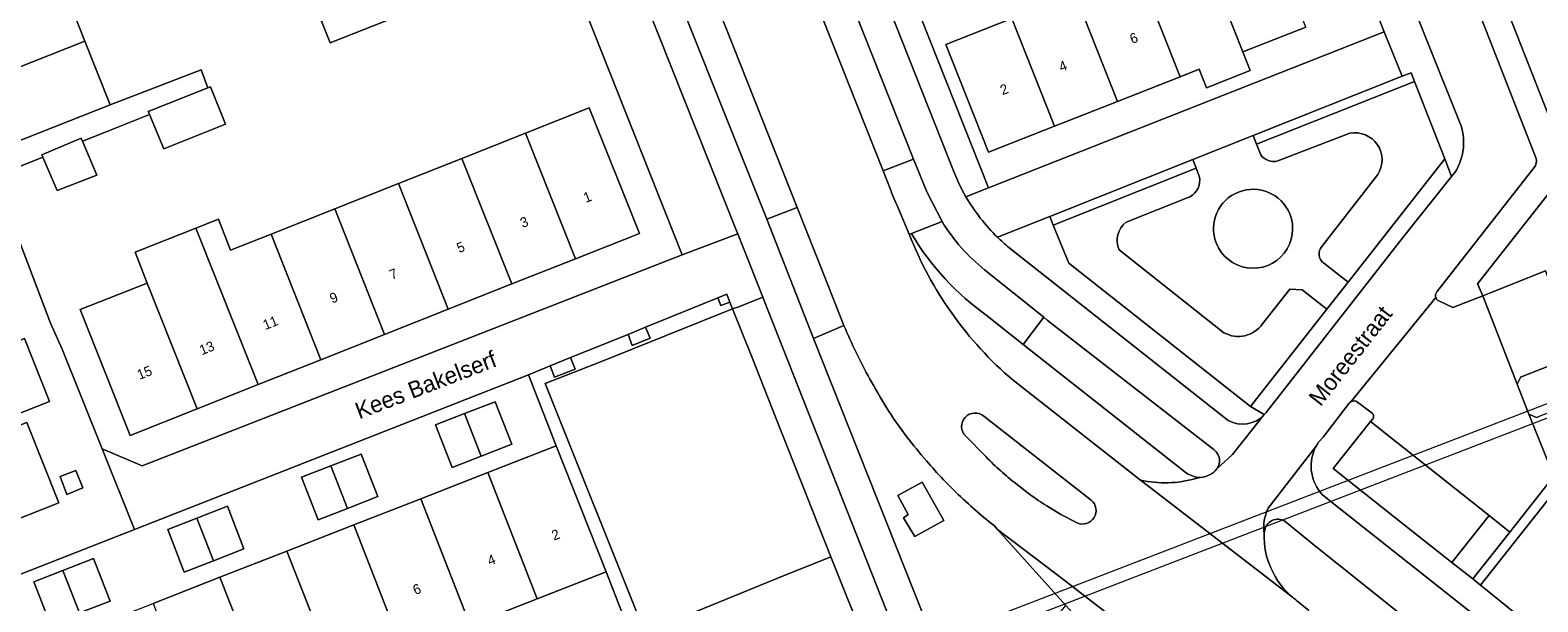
# Model space of a CAD drawing. Header units: metres. Extents: x 151448 to 154749, y 463108 to 465296.
# Tile 424 of 449: x 154553 to 154666, y 464774 to 464817. Entities that reach past the tile are written whole.
import ezdxf
from ezdxf.enums import TextEntityAlignment as Align

# ---------------------------------------------------------------- set-up
doc = ezdxf.new("R2010")
doc.units = ezdxf.units.M
for name, color, linetype, lineweight in [('B-PV-GR-BEPLANTING_CULTUUR_HEESTERS-GV', 253, 'Continuous', 9), ('B-PV-GR-GROENVOORZIENING-GV', 253, 'Continuous', 9), ('B-PV-GR-HAAG-GV', 253, 'Continuous', 9), ('B-PV-KW-KUNSTWERK_DUIKER-GV', 253, 'Continuous', 9), ('B-PV-OG-BEBOUWING-GV', 1, 'Continuous', 9), ('B-PV-OG-BEBOUWING-T18', 2, 'Continuous', 9), ('B-PV-OG-TERREIN_BEGROEID-GV', 253, 'Continuous', 9), ('B-PV-OG-TERREIN_ERF-GV', 253, 'Continuous', 9), ('B-PV-OG-TERREIN_OEVER-GV', 253, 'Continuous', 9), ('B-PV-OG-TOPOGRAFIE-T18', 2, 'Continuous', 9), ('B-PV-VH-GESLOTENVERHARDING_ASFALT-GV', 253, 'Continuous', 9), ('B-PV-VH-GESLOTENVERHARDING_BETON-GV', 253, 'Continuous', 9), ('B-PV-VH-ONVERHARD_BOOMSCHORS-GV', 253, 'Continuous', 9), ('B-PV-VH-OPENVERHARDING_BETONSTRAATSTEEN-GV', 253, 'Continuous', 9), ('B-PV-VH-OPENVERHARDING_TEGEL-GV', 253, 'Continuous', 9)]:
    doc.layers.add(name, color=color, linetype=linetype, lineweight=lineweight)
doc.styles.add('Drong', font='txt', dxfattribs={"height": 1.8})

msp = doc.modelspace()

# ---------------------------------------------------------------- linework, layer by layer
at = {"layer": 'B-PV-GR-BEPLANTING_CULTUUR_HEESTERS-GV', "flags": 128}
for points in [[(154657.055, 464813.29), (154645.127, 464808.541), (154645.446, 464807.74)], [(154650.181, 464799.578), (154652.044, 464798.135), (154659.336, 464807.431), (154657.055, 464813.29)], [(154646.736, 464807.278), (154652.177, 464809.371)], [(154640.812, 464806.126), (154640.572, 464806.728), (154629.787, 464802.433), (154630.965, 464799.554), (154644.672, 464788.737)], [(154654.276, 464806.244), (154650.064, 464800.808)], [(154635.286, 464802.651), (154640.087, 464804.566)], [(154642.67, 464794.302), (154634.757, 464800.569)], [(154644.672, 464788.737), (154650.439, 464796.089), (154648.575, 464797.534), (154647.655, 464797.592), (154645.584, 464794.967)]]:
    msp.add_lwpolyline(points, dxfattribs=at)
at = {"layer": 'B-PV-GR-BEPLANTING_CULTUUR_HEESTERS-GV'}
for points in [[(154652.177, 464809.371, -0.6563805), (154654.276, 464806.244)], [(154645.446, 464807.74, 0.2977912), (154646.736, 464807.278)], [(154640.087, 464804.566, 0.3380852), (154640.812, 464806.126)], [(154634.757, 464800.569, -0.3405214), (154635.286, 464802.651)], [(154650.064, 464800.808, 0.4414902), (154650.181, 464799.578)], [(154645.584, 464794.967, -0.3791911), (154642.67, 464794.302)]]:
    msp.add_lwpolyline(points, format="xyb", dxfattribs=at)
at = {"layer": 'B-PV-GR-BEPLANTING_CULTUUR_HEESTERS-GV', "flags": 128}
msp.add_lwpolyline([(154545.424, 464791.221), (154547.302, 464786.461), (154554.022, 464789.121), (154552.14, 464793.878)], close=True, dxfattribs=at)
at = {"layer": 'B-PV-GR-GROENVOORZIENING-GV', "flags": 128}
for points in [[(154656.801, 464813.943), (154656.131, 464813.676), (154644.868, 464809.191), (154645.127, 464808.541), (154657.055, 464813.29)], [(154640.313, 464807.378), (154629.522, 464803.081), (154629.787, 464802.433), (154640.572, 464806.728)], [(154605.387, 464796.62), (154605.15, 464797.205), (154604.466, 464796.928), (154604.695, 464796.35)], [(154597.693, 464794.181), (154598.006, 464793.34), (154599.357, 464793.883), (154599.019, 464794.718)], [(154591.818, 464791.798), (154592.146, 464790.96), (154593.695, 464791.558), (154593.357, 464792.422)], [(154661.446, 464775.713), (154662.03, 464775.24), (154667.919, 464782.695), (154668.385, 464783.015), (154672.537, 464784.663), (154672.26, 464785.36), (154667.58, 464783.474), (154664.245, 464779.254)], [(154554.828, 464783.448), (154555.335, 464782.085), (154556.548, 464782.592), (154556.02, 464783.898)]]:
    msp.add_lwpolyline(points, close=True, dxfattribs=at)
at = {"layer": 'B-PV-GR-HAAG-GV', "flags": 128}
msp.add_lwpolyline([(154662.03, 464775.24), (154667.919, 464782.695), (154668.385, 464783.015), (154672.537, 464784.663), (154672.26, 464785.36), (154667.58, 464783.474), (154664.245, 464779.254), (154661.446, 464775.713)], close=True, dxfattribs=at)
at = {"layer": 'B-PV-KW-KUNSTWERK_DUIKER-GV', "flags": 128}
msp.add_lwpolyline([(154612.2, 464766.699), (154676.626, 464791.551), (154676.256, 464792.48), (154611.838, 464767.631), (154611.852, 464767.594), (154612.148, 464766.832)], close=True, dxfattribs=at)
at = {"layer": 'B-PV-OG-BEBOUWING-GV', "flags": 128}
for points in [[(154645.629, 464825.53), (154644.73, 464827.81), (154639.979, 464825.936), (154640.879, 464823.656), (154644.107, 464815.509), (154648.847, 464817.379), (154645.622, 464825.528)], [(154634.625, 464811.767), (154639.366, 464813.638), (154636.145, 464821.788), (154636.231, 464821.822), (154635.377, 464823.983), (154630.551, 464822.079)], [(154640.879, 464823.656), (154636.231, 464821.822), (154636.145, 464821.788), (154639.366, 464813.638), (154640.803, 464814.205), (154641.354, 464812.81), (154644.652, 464814.112), (154644.102, 464815.507), (154644.107, 464815.509)], [(154629.88, 464809.895), (154634.625, 464811.767), (154630.551, 464822.079), (154625.725, 464820.175), (154626.578, 464818.013), (154626.654, 464818.043)], [(154554.804, 464821.137), (154545.301, 464817.381), (154547.2, 464812.578), (154556.703, 464816.334)], [(154629.88, 464809.895), (154626.654, 464818.043), (154626.578, 464818.013), (154621.68, 464816.08), (154624.9, 464807.93)], [(154556.703, 464816.334), (154547.2, 464812.578), (154549.101, 464807.77), (154558.603, 464811.526)], [(154561.57, 464810.785), (154562.661, 464808.196), (154567.31, 464810.047), (154566.175, 464812.885), (154565.968, 464812.802), (154561.472, 464811.021)], [(154589.962, 464809.375), (154593.72, 464799.893), (154598.551, 464801.81), (154594.77, 464811.28)], [(154553.524, 464807.574), (154554.613, 464805.051), (154557.587, 464806.199), (154556.524, 464808.771), (154556.425, 464809.011), (154553.452, 464807.741)], [(154593.72, 464799.893), (154589.962, 464809.375), (154585.159, 464807.471), (154588.918, 464797.986)], [(154585.159, 464807.471), (154580.356, 464805.568), (154584.116, 464796.08), (154588.918, 464797.986)], [(154575.553, 464803.664), (154579.314, 464794.174), (154584.116, 464796.08), (154580.356, 464805.568)], [(154570.75, 464801.761), (154574.512, 464792.268), (154579.314, 464794.174), (154575.553, 464803.664)], [(154561.403, 464798.056), (154565.167, 464788.559), (154569.764, 464790.384), (154565.073, 464802.2), (154560.482, 464800.381)], [(154574.512, 464792.268), (154570.75, 464801.761), (154567.7, 464800.552), (154566.779, 464802.876), (154565.073, 464802.2), (154569.764, 464790.384)], [(154561.403, 464798.056), (154556.34, 464796.05), (154560.105, 464786.55), (154565.167, 464788.559)], [(154586.616, 464784.99), (154588.916, 464785.888), (154587.662, 464789.096), (154585.362, 464788.198)], [(154585.362, 464788.198), (154583.159, 464787.337), (154584.412, 464784.129), (154586.616, 464784.99)], [(154576.51, 464781.04), (154578.81, 464781.938), (154577.556, 464785.146), (154575.256, 464784.247)], [(154596.041, 464776.258), (154592.274, 464785.76), (154587.105, 464783.739), (154590.83, 464774.21)], [(154575.256, 464784.247), (154573.053, 464783.387), (154574.307, 464780.179), (154576.51, 464781.04)], [(154590.83, 464774.21), (154587.105, 464783.739), (154582.052, 464781.764), (154585.78, 464772.226)], [(154582.052, 464781.764), (154576.999, 464779.789), (154580.731, 464770.242), (154585.78, 464772.226)], [(154566.405, 464777.089), (154568.704, 464777.988), (154567.45, 464781.195), (154565.151, 464780.297)], [(154565.151, 464780.297), (154562.948, 464779.437), (154564.201, 464776.228), (154566.405, 464777.089)], [(154575.682, 464768.257), (154580.731, 464770.242), (154576.999, 464779.789), (154571.946, 464777.814)], [(154555.045, 464776.347), (154556.299, 464773.139), (154558.598, 464774.037), (154557.344, 464777.245)], [(154570.632, 464766.273), (154575.682, 464768.257), (154571.946, 464777.814), (154566.893, 464775.839)], [(154556.299, 464773.139), (154555.045, 464776.347), (154552.842, 464775.486), (154554.095, 464772.278)], [(154570.632, 464766.273), (154566.893, 464775.839), (154561.84, 464773.864), (154565.583, 464764.289)]]:
    msp.add_lwpolyline(points, close=True, dxfattribs=at)
at = {"layer": 'B-PV-OG-TERREIN_BEGROEID-GV', "flags": 128}
for points in [[(154591.262, 464871.354), (154591.3, 464871.229), (154600.226, 464848.735), (154603.2, 464841.24), (154616.947, 464806.52), (154619.245, 464807.405)], [(154619.245, 464807.405), (154602.517, 464849.637), (154593.6, 464872.146)], [(154645.446, 464807.74), (154645.127, 464808.541), (154644.868, 464809.191), (154640.313, 464807.378)], [(154652.177, 464809.371), (154646.736, 464807.278)], [(154640.313, 464807.378), (154640.572, 464806.728), (154640.812, 464806.126)], [(154650.064, 464800.808), (154654.276, 464806.244)], [(154640.087, 464804.566), (154635.286, 464802.651)], [(154621.4, 464802.7), (154619.085, 464801.801)], [(154634.757, 464800.569), (154642.67, 464794.302)], [(154624.83, 464795.56), (154627.522, 464793.424), (154629.08, 464795.48), (154624.61, 464799.06)], [(154645.584, 464794.967), (154647.655, 464797.592), (154648.575, 464797.534), (154650.439, 464796.089), (154652.044, 464798.135), (154650.181, 464799.578)], [(154613.99, 464794.846), (154611.68, 464793.88), (154623.39, 464764.4), (154623.474, 464764.363), (154630.377, 464773.279), (154630.742, 464773.716), (154625.583, 464779.445), (154625.557, 464779.475), (154625.35, 464779.71)], [(154618.721, 464786.46), (154618.18, 464787.19)], [(154622.25, 464782.44), (154621.507, 464783.199)], [(154645.731, 464779.29), (154645.701, 464779.13)], [(154664.669, 464766.164), (154659.29, 464770.45), (154655.99, 464773.05), (154652.824, 464775.582), (154649.725, 464778.06), (154647.304, 464780.056)], [(154648.135, 464774.095), (154649.09, 464773.33)]]:
    msp.add_lwpolyline(points, dxfattribs=at)
for points in [[(154601.314, 464826.859), (154598.99, 464825.9), (154608.16, 464802.88), (154610.47, 464803.77)], [(154662.712, 464797.296), (154666.93, 464798.97), (154669.4, 464792.663), (154671.82, 464793.53), (154667.31, 464804.99), (154661.81, 464798), (154662.208, 464797.096)], [(154678.93, 464775.28), (154672.93, 464790.59), (154670.6, 464789.586), (154672.26, 464785.36), (154672.537, 464784.663), (154668.385, 464783.015), (154667.919, 464782.695), (154662.03, 464775.24), (154667.51, 464770.8), (154669.208, 464771.466)], [(154618.826, 464780.579), (154618.068, 464782), (154619.903, 464783.027), (154621.529, 464780.125), (154619.351, 464778.905), (154618.492, 464780.338)]]:
    msp.add_lwpolyline(points, close=True, dxfattribs=at)
at = {"layer": 'B-PV-OG-TERREIN_BEGROEID-GV'}
for points in [[(154654.276, 464806.244, 0.6563805), (154652.177, 464809.371)], [(154646.736, 464807.278, -0.2977912), (154645.446, 464807.74)], [(154640.812, 464806.126, -0.3380852), (154640.087, 464804.566)], [(154642.085, 464801.088, -0.9885545), (154647.635, 464803.29)], [(154647.635, 464803.29, -1.010388), (154642.085, 464801.088)], [(154624.61, 464799.06, -0.0878851), (154621.4, 464802.7)], [(154635.286, 464802.651, 0.3405214), (154634.757, 464800.569)], [(154619.085, 464801.801, 0.1064617), (154624.83, 464795.56)], [(154650.181, 464799.578, -0.4414902), (154650.064, 464800.808)], [(154614.909, 464792.809, -0.0142213), (154613.99, 464794.846)], [(154642.67, 464794.302, 0.3791911), (154645.584, 464794.967)], [(154615.94, 464790.81, -0.0133181), (154614.909, 464792.809)], [(154617.161, 464788.727, -0.0139224), (154615.94, 464790.81)], [(154618.18, 464787.19, -0.0124826), (154617.161, 464788.727)], [(154620.211, 464784.641, -0.0130164), (154618.721, 464786.46)], [(154621.507, 464783.199, -0.015335), (154620.211, 464784.641)], [(154623.766, 464781.035, -0.0126616), (154622.25, 464782.44)], [(154625.35, 464779.71, -0.0120281), (154623.766, 464781.035)], [(154647.304, 464780.056, 0.5723376), (154645.731, 464779.29)], [(154645.701, 464779.13, 0.2258474), (154647.839, 464774.332)], [(154647.839, 464774.332, 0.0193648), (154648.135, 464774.095)]]:
    msp.add_lwpolyline(points, format="xyb", dxfattribs=at)
at = {"layer": 'B-PV-OG-TERREIN_ERF-GV', "flags": 128}
for points in [[(154746.161, 464857.067), (154732.319, 464851.583), (154728.63, 464850.12), (154729.652, 464847.512), (154730.285, 464845.895), (154718.194, 464841.125), (154717.117, 464840.7), (154665.05, 464820.158), (154664.434, 464818.779), (154664.21, 464818.28), (154669.698, 464804.267), (154670.295, 464802.743), (154672.697, 464796.61), (154674.15, 464797.21), (154679.92, 464799.53), (154679.961, 464799.424), (154680.01, 464799.3), (154679.732, 464799.189), (154679.965, 464798.589), (154692.592, 464803.386), (154705.449, 464808.37), (154720.95, 464814.51), (154738.231, 464821.613), (154746.161, 464824.727)], [(154617.259, 464824.546), (154624.888, 464805.249), (154654.76, 464817.041), (154653.823, 464819.343)], [(154554.804, 464821.137), (154556.703, 464816.334), (154558.603, 464811.526), (154565.474, 464814.16), (154565.968, 464812.802), (154566.175, 464812.885), (154567.31, 464810.047), (154562.661, 464808.196), (154561.57, 464810.785), (154561.188, 464810.633), (154558.292, 464809.477), (154556.524, 464808.771), (154557.587, 464806.199), (154554.613, 464805.051), (154553.524, 464807.574), (154549.865, 464806.113), (154554.111, 464795.029), (154554.993, 464793.063), (154558.009, 464785.547), (154561.025, 464784.252), (154601.791, 464800.183), (154592.704, 464823.129), (154575.207, 464816.2), (154574.562, 464817.846)], [(154648.847, 464817.379), (154644.107, 464815.509), (154644.102, 464815.507), (154644.652, 464814.112), (154641.354, 464812.81), (154640.803, 464814.205), (154639.366, 464813.638), (154634.625, 464811.767), (154629.88, 464809.895), (154624.9, 464807.93), (154621.68, 464816.08), (154626.578, 464818.013)], [(154551.735, 464769.914), (154554.584, 464771.027), (154554.095, 464772.278), (154552.842, 464775.486), (154555.045, 464776.347), (154557.344, 464777.245), (154558.598, 464774.037), (154556.299, 464773.139), (154556.787, 464771.889), (154561.84, 464773.864), (154566.893, 464775.839), (154571.946, 464777.814), (154576.999, 464779.789), (154582.052, 464781.764), (154587.105, 464783.739), (154592.274, 464785.76), (154590.172, 464791.13), (154560.452, 464779.454), (154551.45, 464775.917)], [(154533.057, 464741.354), (154601.498, 464768.558), (154604.906, 464769.95), (154604.695, 464770.331), (154599.037, 464768.547), (154598.988, 464768.672), (154597.98, 464771.268), (154596.041, 464776.258), (154590.83, 464774.21), (154585.78, 464772.226), (154580.731, 464770.242), (154575.682, 464768.257), (154570.632, 464766.273), (154565.583, 464764.289), (154560.534, 464762.305), (154555.484, 464760.32), (154550.435, 464758.336)]]:
    msp.add_lwpolyline(points, dxfattribs=at)
for points in [[(154588.918, 464797.986), (154584.116, 464796.08), (154579.314, 464794.174), (154574.512, 464792.268), (154569.764, 464790.384), (154565.167, 464788.559), (154560.105, 464786.55), (154556.34, 464796.05), (154561.403, 464798.056), (154560.482, 464800.381), (154565.073, 464802.2), (154566.779, 464802.876), (154567.7, 464800.552), (154570.75, 464801.761), (154575.553, 464803.664), (154580.356, 464805.568), (154585.159, 464807.471), (154589.962, 464809.375), (154594.77, 464811.28), (154598.551, 464801.81), (154593.72, 464799.893)], [(154586.616, 464784.99), (154584.412, 464784.129), (154583.159, 464787.337), (154585.362, 464788.198), (154587.662, 464789.096), (154588.916, 464785.888)], [(154575.256, 464784.247), (154577.556, 464785.146), (154578.81, 464781.938), (154576.51, 464781.04), (154574.307, 464780.179), (154573.053, 464783.387)], [(154566.405, 464777.089), (154564.201, 464776.228), (154562.948, 464779.437), (154565.151, 464780.297), (154567.45, 464781.195), (154568.704, 464777.988)]]:
    msp.add_lwpolyline(points, close=True, dxfattribs=at)
at = {"layer": 'B-PV-OG-TERREIN_OEVER-GV', "flags": 128}
msp.add_lwpolyline([(154613.01, 464777.38), (154608.925, 464775.74), (154598.952, 464771.662), (154597.98, 464771.268), (154598.988, 464768.672), (154599.037, 464768.547), (154604.695, 464770.331), (154610.35, 464772.601), (154614.278, 464762.399), (154618.213, 464764.004), (154618.338, 464764.055)], close=True, dxfattribs=at)
at = {"layer": 'B-PV-VH-GESLOTENVERHARDING_ASFALT-GV', "flags": 128}
for points in [[(154617.546, 464805), (154616.947, 464806.52), (154603.2, 464841.24), (154600.226, 464848.735), (154591.3, 464871.229), (154590.361, 464873.57)], [(154586.05, 464865.49), (154593.685, 464846.164), (154600.876, 464827.961), (154601.314, 464826.859), (154610.47, 464803.77), (154612.501, 464798.619), (154613.99, 464794.846)], [(154618.909, 464801.76), (154618.134, 464803.61)], [(154647.839, 464774.332), (154644.119, 464777.196), (154636.563, 464783.028), (154636.37, 464783.18), (154626.76, 464790.71)], [(154618.18, 464787.19), (154618.721, 464786.46)], [(154624.552, 464787.998), (154632.653, 464781.667)], [(154624.59, 464785.06), (154623.182, 464786.49)], [(154621.507, 464783.199), (154622.25, 464782.44)], [(154628.024, 464782.092), (154626.83, 464783.01)], [(154631.587, 464779.937), (154630.353, 464780.584), (154629.3, 464781.22)], [(154625.35, 464779.71), (154625.557, 464779.475), (154625.583, 464779.445), (154630.492, 464775.721), (154644.243, 464765.072), (154645.39, 464764.161), (154647.75, 464762.33), (154648.763, 464761.463), (154650.221, 464760.134), (154651.47, 464758.89), (154652.443, 464757.845), (154653.39, 464756.779), (154654.123, 464755.907), (154654.839, 464755.019), (154656.71, 464752.339), (154663.4, 464756.46)], [(154649.09, 464773.33), (154648.135, 464774.095)]]:
    msp.add_lwpolyline(points, dxfattribs=at)
at = {"layer": 'B-PV-VH-GESLOTENVERHARDING_ASFALT-GV'}
for points in [[(154618.134, 464803.61, -0.0160064), (154617.546, 464805)], [(154626.76, 464790.71, -0.1240685), (154618.909, 464801.76)], [(154613.99, 464794.846, 0.0142213), (154614.909, 464792.809)], [(154614.909, 464792.809, 0.0133181), (154615.94, 464790.81)], [(154615.94, 464790.81, 0.0139224), (154617.161, 464788.727)], [(154617.161, 464788.727, 0.0124826), (154618.18, 464787.19)], [(154623.182, 464786.49, -0.9735869), (154624.552, 464787.998)], [(154618.721, 464786.46, 0.0130164), (154620.211, 464784.641)], [(154625.681, 464784.003, -0.0167703), (154624.59, 464785.06)], [(154620.211, 464784.641, 0.015335), (154621.507, 464783.199)], [(154626.83, 464783.01, -0.0149281), (154625.681, 464784.003)], [(154622.25, 464782.44, 0.0126616), (154623.766, 464781.035)], [(154629.3, 464781.22, -0.0157953), (154628.024, 464782.092)], [(154632.653, 464781.667, -0.8647882), (154631.587, 464779.937)], [(154623.766, 464781.035, 0.0120281), (154625.35, 464779.71)], [(154648.135, 464774.095, -0.0193648), (154647.839, 464774.332)]]:
    msp.add_lwpolyline(points, format="xyb", dxfattribs=at)
at = {"layer": 'B-PV-VH-GESLOTENVERHARDING_BETON-GV', "flags": 128}
msp.add_lwpolyline([(154618.826, 464780.579), (154618.492, 464780.338), (154619.351, 464778.905), (154621.529, 464780.125), (154619.903, 464783.027), (154618.068, 464782)], close=True, dxfattribs=at)
at = {"layer": 'B-PV-VH-ONVERHARD_BOOMSCHORS-GV'}
for points in [[(154647.635, 464803.29, 0.9885545), (154642.085, 464801.088)], [(154642.085, 464801.088, 1.010388), (154647.635, 464803.29)]]:
    msp.add_lwpolyline(points, format="xyb", dxfattribs=at)
at = {"layer": 'B-PV-VH-OPENVERHARDING_BETONSTRAATSTEEN-GV', "flags": 128}
for points in [[(154666.244, 464807.47), (154661.99, 464818.33), (154663.35, 464821.4), (154656.074, 464821.174), (154660.46, 464810.22)], [(154658.746, 464797.397), (154666.092, 464806.782)], [(154660.11, 464806.41), (154659.856, 464806.093), (154656.2, 464801.51), (154645.86, 464788.29), (154645.718, 464788.121), (154643.32, 464785.12), (154642.137, 464784.016)], [(154619.085, 464801.801), (154618.909, 464801.76)], [(154652.236, 464789.078), (154652.258, 464789.092), (154658.668, 464796.954)], [(154658.668, 464796.954), (154652.258, 464789.092)], [(154653.902, 464787.808), (154653.734, 464787.597), (154662.691, 464780.513), (154664.245, 464779.254), (154667.58, 464783.474), (154665.69, 464788.16), (154664.81, 464790.42), (154662.208, 464797.096)], [(154662.208, 464797.096), (154659.95, 464796.2), (154658.781, 464796.769)], [(154639.856, 464783.708), (154627.522, 464793.424), (154624.83, 464795.56)], [(154626.76, 464790.71), (154636.37, 464783.18)], [(154646.019, 464781.047), (154649.624, 464785.727), (154649.71, 464785.87), (154649.805, 464786.04), (154650.15, 464786.41), (154652.129, 464788.978)], [(154652.745, 464789.066), (154653.847, 464788.234)], [(154632.653, 464781.667), (154624.552, 464787.998)], [(154623.182, 464786.49), (154624.59, 464785.06)], [(154626.83, 464783.01), (154628.024, 464782.092)], [(154636.37, 464783.18), (154636.563, 464783.028), (154644.119, 464777.196), (154647.839, 464774.332)], [(154640.54, 464783.29), (154640.868, 464783.365)], [(154640.868, 464783.365), (154640.54, 464783.29)], [(154629.3, 464781.22), (154630.353, 464780.584), (154631.587, 464779.937)], [(154656.24, 464751.97), (154656.71, 464752.339), (154654.839, 464755.019), (154654.123, 464755.907), (154653.39, 464756.779), (154652.443, 464757.845), (154651.47, 464758.89), (154650.221, 464760.134), (154648.763, 464761.463), (154647.75, 464762.33), (154645.39, 464764.161), (154644.243, 464765.072), (154630.492, 464775.721), (154625.583, 464779.445), (154630.742, 464773.716), (154632.289, 464771.997), (154634.601, 464769.429), (154634.97, 464769.02), (154642.63, 464763.099), (154653.17, 464754.95)]]:
    msp.add_lwpolyline(points, dxfattribs=at)
at = {"layer": 'B-PV-VH-OPENVERHARDING_BETONSTRAATSTEEN-GV'}
for points in [[(154660.46, 464810.22, -0.2388548), (154660.11, 464806.41)], [(154666.092, 464806.782, 0.2093593), (154666.244, 464807.47)], [(154618.909, 464801.76, 0.1240685), (154626.76, 464790.71)], [(154624.83, 464795.56, -0.1064617), (154619.085, 464801.801)], [(154658.668, 464796.954, -0.2525447), (154658.746, 464797.397)], [(154658.781, 464796.769, -0.1139295), (154658.668, 464796.954)], [(154652.129, 464788.978, -0.0725446), (154652.236, 464789.078)], [(154652.258, 464789.092, -0.2997085), (154652.745, 464789.066)], [(154624.552, 464787.998, 0.9735869), (154623.182, 464786.49)], [(154653.847, 464788.234, -0.4204545), (154653.902, 464787.808)], [(154624.59, 464785.06, 0.0167703), (154625.681, 464784.003)], [(154625.681, 464784.003, 0.0149281), (154626.83, 464783.01)], [(154642.137, 464784.016, -0.2041401), (154640.868, 464783.365)], [(154636.37, 464783.18, 0.1256606), (154640.54, 464783.29)], [(154640.54, 464783.29, -0.1256606), (154636.37, 464783.18)], [(154640.868, 464783.365, -0.1387908), (154639.856, 464783.708)], [(154628.024, 464782.092, 0.0157953), (154629.3, 464781.22)], [(154631.587, 464779.937, 0.8647882), (154632.653, 464781.667)], [(154645.701, 464779.13, -0.1481388), (154646.019, 464781.047)], [(154647.839, 464774.332, -0.2258474), (154645.701, 464779.13)]]:
    msp.add_lwpolyline(points, format="xyb", dxfattribs=at)
at = {"layer": 'B-PV-VH-OPENVERHARDING_BETONSTRAATSTEEN-GV', "flags": 128}
for points in [[(154650.439, 464796.089), (154644.672, 464788.737), (154645.718, 464788.121), (154645.86, 464788.29), (154656.2, 464801.51), (154659.856, 464806.093), (154659.336, 464807.431), (154652.044, 464798.135)], [(154665.147, 464791), (154665.174, 464791.011), (154669.4, 464792.663), (154666.93, 464798.97), (154662.712, 464797.296), (154662.208, 464797.096), (154664.81, 464790.42), (154665.07, 464790.97)], [(154590.172, 464791.13), (154592.274, 464785.76), (154596.041, 464776.258), (154597.98, 464771.268), (154598.952, 464771.662), (154591.439, 464790.459), (154595.701, 464792.125), (154605.59, 464796.12), (154605.387, 464796.62), (154604.695, 464796.35), (154604.466, 464796.928), (154599.019, 464794.718), (154599.357, 464793.883), (154598.006, 464793.34), (154597.693, 464794.181), (154593.357, 464792.422), (154593.695, 464791.558), (154592.146, 464790.96), (154591.818, 464791.798)], [(154598.952, 464771.662), (154608.925, 464775.74), (154613.01, 464777.38), (154608.85, 464787.886), (154607.078, 464792.361), (154605.59, 464796.12), (154595.701, 464792.125), (154591.439, 464790.459)], [(154672.26, 464785.36), (154670.6, 464789.586), (154666.379, 464787.943), (154666.35, 464787.932), (154666.27, 464787.9), (154665.69, 464788.16), (154667.58, 464783.474)], [(154549.995, 464779.606), (154554.734, 464781.461), (154552.318, 464787.536), (154547.612, 464785.675)], [(154653.734, 464787.597), (154650.91, 464784.04), (154656.271, 464779.803), (154659.876, 464776.954), (154662.691, 464780.513)], [(154659.876, 464776.954), (154661.446, 464775.713), (154664.245, 464779.254), (154662.691, 464780.513)]]:
    msp.add_lwpolyline(points, close=True, dxfattribs=at)
at = {"layer": 'B-PV-VH-OPENVERHARDING_TEGEL-GV', "flags": 128}
for points in [[(154623.191, 464804.579), (154624.888, 464805.249), (154617.259, 464824.546), (154616.46, 464826.721), (154615.9, 464828.11), (154615.117, 464829.965), (154607.37, 464849.435), (154606.705, 464851.285), (154606.021, 464853.13), (154606.003, 464853.123), (154605.241, 464854.97), (154597.132, 464875.411), (154595.805, 464878.91), (154595.551, 464879.71)], [(154594.561, 464876.54), (154604.84, 464850.553), (154622.3, 464806.41)], [(154622.3, 464806.41), (154604.84, 464850.553), (154594.561, 464876.54)], [(154593.6, 464872.146), (154602.517, 464849.637), (154619.245, 464807.405), (154620.243, 464804.956), (154621.4, 464802.7)], [(154577.292, 464868.56), (154579.076, 464864.066), (154587.2, 464843.611), (154594.34, 464825.63), (154592.075, 464824.73), (154592.704, 464823.129), (154601.791, 464800.183), (154605.975, 464801.786), (154605.888, 464802.005), (154589.056, 464844.339), (154580.147, 464866.738)], [(154623.39, 464764.4), (154611.68, 464793.88), (154608.16, 464802.88), (154598.99, 464825.9), (154601.314, 464826.859), (154600.876, 464827.961), (154598.54, 464827.08), (154591.347, 464845.242), (154583.263, 464865.653), (154582.063, 464868.465)], [(154580.147, 464866.738), (154589.056, 464844.339), (154605.888, 464802.005), (154605.975, 464801.786), (154607.869, 464796.983), (154607.94, 464796.801), (154609.458, 464792.951), (154624.849, 464753.913)], [(154664.434, 464818.779), (154663.35, 464821.4), (154661.99, 464818.33), (154666.244, 464807.47)], [(154660.46, 464810.22), (154656.074, 464821.174), (154653.502, 464820.156), (154653.823, 464819.343), (154654.76, 464817.041), (154656.131, 464813.676), (154656.801, 464813.943), (154657.055, 464813.29), (154659.336, 464807.431), (154659.856, 464806.093), (154660.11, 464806.41)], [(154669.698, 464804.267), (154664.21, 464818.28), (154664.434, 464818.779)], [(154654.76, 464817.041), (154624.888, 464805.249), (154623.191, 464804.579)], [(154625.586, 464801.514), (154629.522, 464803.081), (154640.313, 464807.378), (154644.868, 464809.191), (154656.131, 464813.676), (154654.76, 464817.041)], [(154618.134, 464803.61), (154618.909, 464801.76), (154619.085, 464801.801), (154621.4, 464802.7), (154620.243, 464804.956), (154619.245, 464807.405), (154616.947, 464806.52)], [(154616.947, 464806.52), (154617.546, 464805)], [(154666.092, 464806.782), (154658.746, 464797.397)], [(154658.781, 464796.769), (154659.95, 464796.2), (154662.208, 464797.096), (154661.81, 464798), (154667.31, 464804.99)], [(154645.718, 464788.121), (154644.672, 464788.737), (154630.965, 464799.554), (154629.787, 464802.433), (154629.522, 464803.081), (154625.586, 464801.514)], [(154626.44, 464800.75), (154642.987, 464787.684)], [(154642.987, 464787.684), (154626.44, 464800.75)], [(154624.61, 464799.06), (154629.08, 464795.48), (154629.33, 464795.26), (154641.93, 464785.46)], [(154641.93, 464785.46), (154629.33, 464795.26), (154629.08, 464795.48), (154627.522, 464793.424)], [(154627.522, 464793.424), (154639.856, 464783.708)], [(154669.4, 464792.663), (154665.174, 464791.011), (154665.147, 464791), (154665.07, 464790.97), (154664.81, 464790.42), (154665.69, 464788.16), (154666.27, 464787.9), (154666.35, 464787.932), (154666.379, 464787.943)], [(154652.129, 464788.978), (154650.15, 464786.41), (154649.805, 464786.04), (154649.71, 464785.87), (154649.624, 464785.727)], [(154652.258, 464789.092), (154652.236, 464789.078)], [(154653.847, 464788.234), (154652.745, 464789.066)], [(154642.137, 464784.016), (154643.32, 464785.12), (154645.718, 464788.121)], [(154650.91, 464784.04), (154653.734, 464787.597), (154653.902, 464787.808)], [(154649.624, 464785.727), (154646.019, 464781.047)], [(154670.593, 464767.795), (154669.879, 464769.539), (154669.208, 464771.466), (154667.51, 464770.8), (154662.03, 464775.24), (154661.446, 464775.713), (154659.876, 464776.954), (154656.271, 464779.803), (154650.91, 464784.04)], [(154666.04, 464769.44), (154654.967, 464778.205), (154650.26, 464781.93)], [(154650.26, 464781.93), (154654.967, 464778.205), (154666.04, 464769.44)], [(154645.701, 464779.13), (154645.731, 464779.29)], [(154647.304, 464780.056), (154649.725, 464778.06), (154652.824, 464775.582), (154655.99, 464773.05)]]:
    msp.add_lwpolyline(points, dxfattribs=at)
for points in [[(154582.559, 464821.013), (154574.562, 464817.846), (154575.207, 464816.2), (154592.704, 464823.129), (154592.075, 464824.73)], [(154558.009, 464785.547), (154554.993, 464793.063), (154554.111, 464795.029), (154549.865, 464806.113), (154549.101, 464807.77), (154546.914, 464806.864), (154540.997, 464821.936), (154539.04, 464821.161), (154549.854, 464793.87), (154545.111, 464792.014), (154545.424, 464791.221), (154552.14, 464793.878), (154554.022, 464789.121), (154547.302, 464786.461), (154547.612, 464785.675), (154552.318, 464787.536), (154554.734, 464781.461), (154549.995, 464779.606), (154551.45, 464775.917), (154560.452, 464779.454)], [(154556.524, 464808.771), (154558.292, 464809.477), (154561.188, 464810.633), (154561.57, 464810.785), (154561.472, 464811.021), (154565.968, 464812.802), (154565.474, 464814.16), (154558.603, 464811.526), (154549.101, 464807.77), (154549.865, 464806.113), (154553.524, 464807.574), (154553.452, 464807.741), (154556.425, 464809.011)], [(154610.47, 464803.77), (154608.16, 464802.88), (154611.68, 464793.88), (154613.99, 464794.846), (154612.501, 464798.619)], [(154607.869, 464796.983), (154605.975, 464801.786), (154601.791, 464800.183), (154561.025, 464784.252), (154558.009, 464785.547), (154560.452, 464779.454), (154590.172, 464791.13), (154591.818, 464791.798), (154593.357, 464792.422), (154597.693, 464794.181), (154599.019, 464794.718), (154604.466, 464796.928), (154605.15, 464797.205), (154605.387, 464796.62), (154605.59, 464796.12), (154606.047, 464796.268)], [(154609.458, 464792.951), (154607.94, 464796.801), (154607.869, 464796.983), (154606.047, 464796.268), (154605.59, 464796.12), (154607.078, 464792.361), (154608.85, 464787.886), (154613.01, 464777.38), (154618.338, 464764.055), (154621.89, 464755.172), (154622.73, 464753.07), (154624.849, 464753.913)], [(154554.828, 464783.448), (154556.02, 464783.898), (154556.548, 464782.592), (154555.335, 464782.085)]]:
    msp.add_lwpolyline(points, close=True, dxfattribs=at)
at = {"layer": 'B-PV-VH-OPENVERHARDING_TEGEL-GV'}
for points in [[(154660.11, 464806.41, 0.2388548), (154660.46, 464810.22)], [(154666.244, 464807.47, -0.2093593), (154666.092, 464806.782)], [(154622.3, 464806.41, 0.0353643), (154623.191, 464804.579)], [(154623.191, 464804.579, -0.0353643), (154622.3, 464806.41)], [(154617.546, 464805, 0.0160064), (154618.134, 464803.61)], [(154623.191, 464804.579, 0.0688906), (154625.586, 464801.514)], [(154625.586, 464801.514, -0.0688906), (154623.191, 464804.579)], [(154621.4, 464802.7, 0.0878851), (154624.61, 464799.06)], [(154625.586, 464801.514, 0.0094304), (154625.971, 464801.154)], [(154625.971, 464801.154, -0.0094304), (154625.586, 464801.514)], [(154625.971, 464801.154, 0.0126156), (154626.44, 464800.75)], [(154626.44, 464800.75, -0.0126156), (154625.971, 464801.154)], [(154658.746, 464797.397, 0.2525447), (154658.668, 464796.954)], [(154658.668, 464796.954, 0.1139295), (154658.781, 464796.769)], [(154652.236, 464789.078, 0.0725446), (154652.129, 464788.978)], [(154652.745, 464789.066, 0.2997085), (154652.258, 464789.092)], [(154642.987, 464787.684, 0.3489853), (154645.718, 464788.121)], [(154645.718, 464788.121, -0.3489853), (154642.987, 464787.684)], [(154653.902, 464787.808, 0.4204545), (154653.847, 464788.234)], [(154641.93, 464785.46, -0.402424), (154642.137, 464784.016)], [(154642.137, 464784.016, 0.402424), (154641.93, 464785.46)], [(154650.26, 464781.93, -0.298534), (154649.422, 464785.267)], [(154649.422, 464785.267, 0.298534), (154650.26, 464781.93)], [(154649.422, 464785.267, -0.039207), (154649.624, 464785.727)], [(154649.624, 464785.727, 0.039207), (154649.422, 464785.267)], [(154640.868, 464783.365, 0.2041401), (154642.137, 464784.016)], [(154639.856, 464783.708, 0.1387908), (154640.868, 464783.365)], [(154646.019, 464781.047, 0.1481388), (154645.701, 464779.13)], [(154645.731, 464779.29, -0.5723376), (154647.304, 464780.056)]]:
    msp.add_lwpolyline(points, format="xyb", dxfattribs=at)

# ---------------------------------------------------------------- texts
at = {"layer": 'B-PV-OG-BEBOUWING-T18', "style": 'Drong'}
for s, rotation, p in [('6', 21.5, (154635.867, 464816.557)), ('4', 21.5, (154630.514, 464814.445)), ('2', 21.5, (154626.077, 464812.694)), ('1', 21.7, (154594.624, 464804.555)), ('3', 21.7, (154589.854, 464802.661)), ('5', 21.7, (154585.061, 464800.759)), ('7', 21.7, (154579.983, 464798.743)), ('9', 21.7, (154575.48, 464796.956)), ('11', 21.7, (154570.696, 464795.057)), ('13', 21.7, (154565.899, 464793.153)), ('15', 21.7, (154561.197, 464791.287)), ('2', 21.5, (154592.226, 464779.057)), ('4', 21.5, (154587.378, 464777.151)), ('6', 21.5, (154581.756, 464774.942))]:
    msp.add_text(s, height=0.75, rotation=rotation, dxfattribs=at).set_placement(p, align=Align.MIDDLE)
at = {"layer": 'B-PV-OG-TOPOGRAFIE-T18', "style": 'Drong'}
for s, rotation, p in [('Moreestraat', 52, (154652.219, 464792.572)), ('Kees Bakelserf', 21.1, (154582.414, 464790.388))]:
    msp.add_text(s, height=1.25, rotation=rotation, dxfattribs=at).set_placement(p, align=Align.MIDDLE)

doc.saveas('drawing.dxf')
